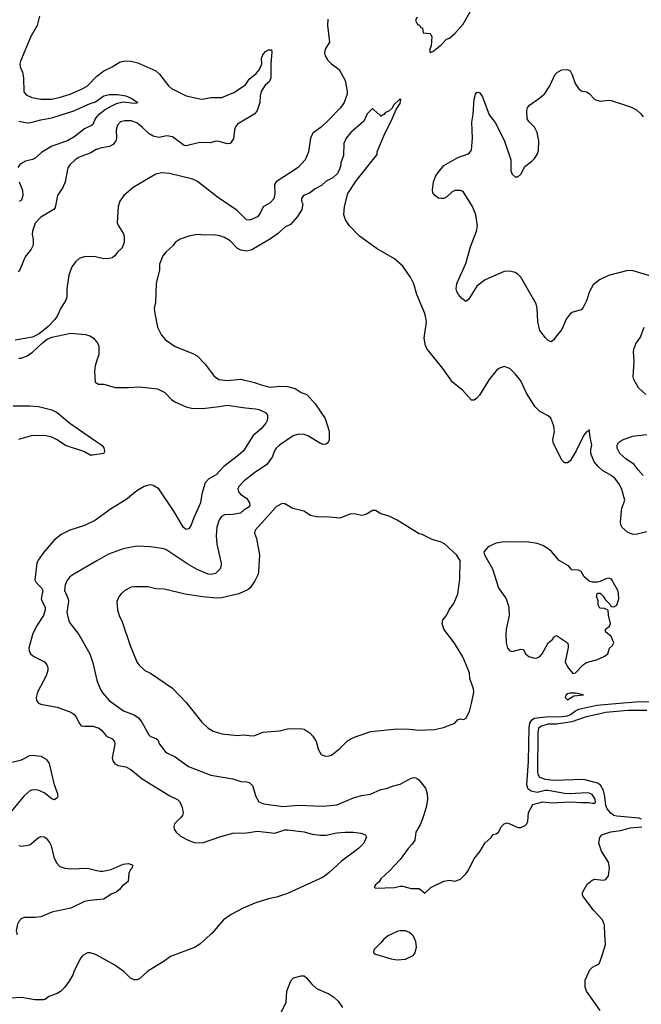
# Model space of a CAD drawing. Header units: inches. Extents: x 1649636 to 1815363, y 506543 to 641975.
# Tile 520 of 656: x 1779436 to 1783969, y 529494 to 536673. Entities that reach past the tile are written whole.
import ezdxf

# ---------------------------------------------------------------- set-up
doc = ezdxf.new("R2010")
doc.units = ezdxf.units.IN
doc.header["$MEASUREMENT"] = 0
for name, color, linetype in [('B7572', 7, 'Continuous'), ('B7573', 7, 'Continuous'), ('B7582', 7, 'Continuous'), ('B7583', 7, 'Continuous')]:
    doc.layers.add(name, color=color, linetype=linetype)

msp = doc.modelspace()

# ---------------------------------------------------------------- linework, layer by layer
at = {"layer": 'B7572', "color": 5, "elevation": 620}
msp.add_lwpolyline([(1780000, 529851.6), (1779990, 529857.2), (1779951, 529869), (1779930, 529869), (1779898, 529850), (1779881, 529830), (1779830.7, 529730), (1779824.9, 529710), (1779797.4, 529662.6), (1779762.5, 529617.5), (1779732.8, 529587.2), (1779710, 529571.8), (1779648.8, 529551.2), (1779622.8, 529530), (1779610, 529526.2), (1779546.3, 529526.3), (1779450, 529542.7), (1779370, 529538.7)], dxfattribs=at)
at = {"layer": 'B7573', "color": 5}
for points, elevation in [([(1779581.6, 536698.4), (1779562.6, 536630), (1779518, 536550), (1779442, 536370), (1779437.6, 536350), (1779439.2, 536330), (1779456.5, 536290), (1779464.2, 536250), (1779467.3, 536147.3), (1779484.4, 536124.4), (1779525.5, 536105.5), (1779590, 536094.3), (1779670, 536094), (1779725.3, 536105.3), (1779805.1, 536130), (1779895.6, 536170), (1779929.9, 536190.1), (1779999.6, 536260.4), (1780000, 536260.6)], 580), ([(1779430, 535934.1), (1779490, 535920.6), (1779517.6, 535922.4), (1779590, 535943.6), (1779670, 535958.4), (1779830.8, 536009.2), (1779950, 536062.5), (1779990, 536074.4), (1780000, 536081.4)], 560), ([(1780000, 535966.9), (1779986.9, 535950), (1779970, 535909.6), (1779959.5, 535900.5), (1779910, 535877.6), (1779830, 535815.8), (1779783.8, 535790), (1779670, 535750.6), (1779595.7, 535704.3), (1779550, 535663.1), (1779530, 535654), (1779478, 535642), (1779440.3, 535619.7), (1779423.9, 535596.1)], 560), ([(1780000, 535727.1), (1779994.8, 535725.2), (1779950, 535699.4), (1779870, 535670.7), (1779841.1, 535650), (1779803.9, 535616.1), (1779787.8, 535592.2), (1779766.8, 535490), (1779750.1, 535449.9), (1779712.9, 535390), (1779695.8, 535304.2), (1779685.3, 535290), (1779590, 535232.5), (1779549.3, 535190), (1779529.3, 535130), (1779528.4, 535110), (1779535.6, 535070), (1779534.5, 535030), (1779520, 535000), (1779475.8, 534944.2), (1779437.8, 534850), (1779424.4, 534835.6)], 580), ([(1779431.7, 535490), (1779456.6, 535430), (1779458.8, 535390), (1779450, 535356), (1779432, 535348)], 560), ([(1780000, 534940.7), (1779990, 534942.9), (1779913.8, 534946.2), (1779870, 534930.8), (1779845.3, 534910), (1779816.2, 534870), (1779795.6, 534810), (1779779.2, 534710), (1779779.7, 534650), (1779771.7, 534628.3), (1779735.3, 534570), (1779710.3, 534510), (1779693.3, 534486.7), (1779645.1, 534434.9), (1779578.4, 534381.6), (1779530, 534358.7), (1779403.9, 534336.1)], 620), ([(1779430, 534204.6), (1779450, 534205.3), (1779490, 534222), (1779530, 534247.8), (1779603.6, 534316.4), (1779637.7, 534342.3), (1779670, 534359.2), (1779810, 534388.4), (1779917.1, 534377.1), (1779947.7, 534367.7), (1779972.1, 534352.1), (1780000, 534322.2)], 620), ([(1780000, 534189.9), (1779986.3, 534150), (1779981.6, 534110), (1779987, 534030), (1780000, 534022.3)], 620), ([(1779390, 533857.3), (1779510, 533857.7), (1779573.1, 533853.1), (1779670, 533828.4), (1779708.8, 533810), (1779800.9, 533730), (1780000, 533593.8)], 580), ([(1780000, 533501.5), (1779970, 533496.9), (1779950, 533498), (1779904.8, 533524.8), (1779770, 533569.1), (1779710, 533609.8), (1779669.6, 533630), (1779630, 533638.3), (1779530, 533640.5), (1779427.6, 533612.4)], 580), ([(1780000, 533031.7), (1779990, 533024.2), (1779910, 532984.7), (1779802.8, 532950), (1779739.7, 532920.3), (1779685.5, 532874.5), (1779613.4, 532790), (1779570, 532731.8), (1779560.3, 532710), (1779547.6, 532590), (1779555.9, 532570), (1779596.2, 532530), (1779605.2, 532510), (1779593.2, 532450), (1779599.3, 532430), (1779621.3, 532390), (1779622.8, 532370), (1779610.2, 532330), (1779559.7, 532250), (1779529.2, 532190), (1779504.2, 532090), (1779504.9, 532070), (1779514.9, 532050), (1779539.1, 532030), (1779618, 531990), (1779635.3, 531970), (1779641.1, 531950), (1779641.1, 531930), (1779628.9, 531890), (1779565.3, 531770), (1779556.4, 531730), (1779559.3, 531710), (1779574, 531690), (1779590, 531682.6), (1779710, 531659.8), (1779810, 531623.5), (1779830.1, 531610.1), (1779848.4, 531590), (1779870, 531543), (1779885.4, 531525.4), (1779910, 531521.1), (1779970, 531521.1), (1780000, 531512.9)], 620), ([(1780000, 532727.6), (1779830, 532629.6), (1779802.4, 532610), (1779779.4, 532580.6), (1779768.4, 532551.6), (1779762.9, 532510), (1779788.9, 532450), (1779792, 532432), (1779779.6, 532350), (1779795.8, 532290), (1779807.8, 532267.8), (1779868, 532190), (1779946.7, 532050), (1779970, 531984.7), (1779998.3, 531858.3), (1780000, 531854.3)], 640), ([(1779350, 531252.3), (1779450, 531277.6), (1779510, 531306.9), (1779530, 531311.4), (1779590, 531304), (1779630, 531281.7), (1779652.2, 531250), (1779684.6, 531104.6), (1779712.3, 531027.7), (1779714.9, 531010), (1779710, 530999), (1779690, 530986), (1779670, 530992.3), (1779616, 531036), (1779570, 531056.4), (1779530, 531057.7), (1779510, 531049.7), (1779470, 531014), (1779310, 530823.7)], 580), ([(1779430, 530652), (1779450, 530647.6), (1779510, 530657.1), (1779570, 530708), (1779590, 530716.3), (1779614.9, 530714.9), (1779630, 530704.9), (1779654.7, 530674.7), (1779665.3, 530650), (1779685.8, 530565.8), (1779705.5, 530525.5), (1779730, 530498), (1779766.3, 530486.3), (1779810, 530482.3), (1779930, 530486.7), (1780000, 530469.8)], 580), ([(1780000, 530256.3), (1779950, 530251.8), (1779910, 530244), (1779810, 530195.3), (1779670, 530165.3), (1779590, 530131.3), (1779550, 530126.2), (1779472.4, 530127.6), (1779450, 530118.9), (1779430, 530097.6), (1779420.9, 530079.1), (1779411, 530030), (1779417, 530000)], 580)]:
    msp.add_lwpolyline(points, dxfattribs=dict(at, elevation=elevation))
at = {"layer": 'B7582', "color": 5}
for points, elevation in [([(1780826, 530000), (1780750, 529933.2), (1780710, 529909.3), (1780536.8, 529843.2), (1780490.4, 529809.6), (1780370, 529736), (1780310, 529680.9), (1780290, 529672.3), (1780270, 529672.7), (1780245.6, 529685.6), (1780199, 529730), (1780130, 529779), (1780000, 529851.6)], 620), ([(1782136.7, 530000), (1782125.2, 529994.8), (1782091, 529970), (1782070, 529942), (1782018, 529890), (1782016, 529870), (1782030, 529860.7), (1782145.2, 529825.2), (1782190, 529818), (1782250, 529823.8), (1782305.2, 529850), (1782321.2, 529870), (1782329.2, 529910), (1782324, 529950), (1782308, 529990), (1782297.3, 530000)], 640), ([(1783668.7, 529450), (1783569.3, 529589.3), (1783560.2, 529620.2), (1783559, 529670), (1783594, 529746), (1783614, 529766), (1783662, 529790), (1783684, 529850), (1783708.9, 529931.1), (1783704.3, 530000)], 620), ([(1781329.8, 529410.2), (1781380.5, 529510), (1781385.1, 529590), (1781414.2, 529665.8), (1781433.3, 529686.7), (1781490, 529702.4), (1781510, 529701.6), (1781527.7, 529687.7), (1781563.1, 529643.1), (1781601.6, 529610), (1781690, 529571.4), (1781726.8, 529546.8), (1781757.8, 529517.8), (1781790.3, 529470)], 620)]:
    msp.add_lwpolyline(points, dxfattribs=dict(at, elevation=elevation))
at = {"layer": 'B7583', "color": 5}
for points, elevation in [([(1782334, 536690), (1782322, 536670), (1782338, 536638), (1782352.7, 536632.7), (1782358, 536618), (1782374, 536610), (1782378, 536578), (1782430, 536572), (1782442, 536550), (1782436.9, 536483.1), (1782424.7, 536450), (1782430, 536434), (1782450, 536442), (1782508.7, 536490), (1782548.7, 536530), (1782570, 536538), (1782610, 536571.3), (1782670, 536641), (1782745.9, 536774.1)], 640), ([(1781684.5, 536675.5), (1781680.2, 536630), (1781695.2, 536510), (1781662.8, 536457.2), (1781659.3, 536430), (1781663.8, 536410), (1781680.4, 536380.4), (1781710, 536350.7), (1781765.5, 536310), (1781810.2, 536230), (1781825.2, 536150), (1781823.2, 536130), (1781802.2, 536070), (1781775.8, 536030), (1781690, 535941.5), (1781634, 535890), (1781574.3, 535845.7), (1781556.1, 535810), (1781541.3, 535710), (1781517.8, 535650), (1781465.8, 535594.2), (1781307.1, 535490), (1781295.2, 535470), (1781296, 535404), (1781290, 535367.3), (1781263.4, 535336.6), (1781212, 535308), (1781190, 535261.6), (1781170, 535235.8), (1781114.8, 535210), (1781090, 535213.1), (1781021.3, 535281.3), (1780877.9, 535377.9), (1780732.1, 535492.1), (1780699.5, 535510), (1780528.4, 535551.6), (1780470, 535555.9), (1780430, 535546.4), (1780263.7, 535450), (1780194.9, 535390), (1780165.5, 535350), (1780153.6, 535310), (1780147.6, 535192.4), (1780156.3, 535170), (1780192.6, 535112.6), (1780198.9, 535090), (1780198.2, 535050), (1780183.6, 535010), (1780150, 534977.7), (1780129.1, 534950), (1780110, 534937), (1780090, 534930.5), (1780050, 534929.9), (1780000, 534940.7)], 620), ([(1780000, 536260.6), (1780050, 536299.7), (1780110, 536329.1), (1780170, 536366.7), (1780210, 536374), (1780250.1, 536370.1), (1780298, 536358), (1780430, 536299.6), (1780456.3, 536276.3), (1780522.6, 536190), (1780544.4, 536170), (1780650, 536118.2), (1780750, 536094.8), (1780770, 536094), (1780830, 536105.1), (1780910, 536104.6), (1780998.4, 536141.6), (1781082.2, 536197.8), (1781110, 536238.7), (1781159.6, 536280.4), (1781185.1, 536310), (1781201.3, 536350), (1781199.6, 536390), (1781210, 536417.3), (1781230, 536442), (1781250, 536453.4), (1781272.8, 536452.8), (1781275.9, 536435.9), (1781267, 536350), (1781268.9, 536250), (1781257.1, 536222.9), (1781225.4, 536194.6), (1781198.3, 536150), (1781190, 536118), (1781186.4, 536070), (1781167.2, 536010), (1781150, 535986.9), (1781024.2, 535910), (1781009.4, 535890.6), (1781003.6, 535870), (1780995.1, 535804.9), (1780970, 535769.3), (1780950, 535767.3), (1780890, 535785.7), (1780870, 535786), (1780825.5, 535774.5), (1780750, 535776.8), (1780650, 535754.1), (1780636.4, 535756.4), (1780550, 535817.8), (1780510, 535825), (1780450, 535813.9), (1780410, 535822.5), (1780380.4, 535840.4), (1780328.8, 535890), (1780290, 535919.8), (1780250, 535935), (1780203.5, 535936.5), (1780172, 535928), (1780150, 535904.5), (1780140.7, 535870), (1780141.6, 535810), (1780137.8, 535790), (1780118.1, 535761.9), (1780091.1, 535748.9), (1780024.1, 535735.9), (1780000, 535727.1)], 580), ([(1784213.2, 534750), (1783910, 534842), (1783870, 534843), (1783730, 534807.8), (1783663.8, 534776.2), (1783619.2, 534740.8), (1783590.4, 534690), (1783570, 534624), (1783546.2, 534573.8), (1783530, 534557.2), (1783470, 534540.9), (1783450, 534529.3), (1783421.6, 534490), (1783390, 534414), (1783350, 534369), (1783330, 534337.2), (1783310, 534325.2), (1783290, 534333.2), (1783270, 534352.7), (1783230, 534407), (1783214.6, 534470), (1783210.6, 534570), (1783201.9, 534601.9), (1783090, 534796.3), (1783070, 534817.4), (1783050, 534829.7), (1783010, 534839.7), (1782970, 534836.3), (1782830, 534775.6), (1782770, 534729.5), (1782710, 534632.7), (1782690, 534617.2), (1782660.7, 534640.7), (1782635.1, 534670), (1782623.1, 534690), (1782618.5, 534710), (1782624.2, 534750), (1782690, 534894.9), (1782723.9, 535016.1), (1782768.1, 535130), (1782774, 535170), (1782763.4, 535250), (1782739.4, 535310), (1782670, 535419.7), (1782650, 535428.3), (1782610, 535428.2), (1782590, 535418.7), (1782550, 535380.5), (1782530, 535369.7), (1782510, 535368), (1782490, 535372), (1782462.7, 535390), (1782449.5, 535410), (1782447, 535430), (1782454.5, 535490), (1782467.8, 535530), (1782479.7, 535550), (1782530, 535608.5), (1782631.6, 535668.4), (1782705.6, 535694.4), (1782717.4, 535702.6), (1782730, 535720.7), (1782739.1, 535810), (1782733.8, 535926.2), (1782744.1, 535984.1), (1782750, 536094), (1782759, 536130), (1782770, 536144.7), (1782790, 536142), (1782810, 536111.3), (1782860.3, 535980.3), (1782904.3, 535924.3), (1782970, 535794), (1783016.9, 535650), (1783018.5, 535570), (1783027.5, 535547.5), (1783050, 535527.9), (1783070, 535527.6), (1783090, 535546.4), (1783118.8, 535601.2), (1783170, 535640.3), (1783190, 535661.3), (1783210, 535690.5), (1783220, 535720), (1783222.3, 535790), (1783209.8, 535850), (1783189.7, 535890), (1783148.2, 535930), (1783135.8, 535950), (1783134.7, 536010), (1783140.5, 536030), (1783154.5, 536050), (1783230, 536102.6), (1783265.6, 536134.4), (1783302, 536190), (1783338, 536270), (1783357.2, 536290), (1783390, 536307.7), (1783430, 536310.6), (1783450, 536298.8), (1783466, 536270), (1783487.7, 536207.7), (1783510, 536170.7), (1783530, 536154), (1783570, 536146.8), (1783590, 536134.8), (1783630, 536090.6), (1783670, 536078), (1783730, 536085.5), (1783750, 536083), (1783890, 536037.6), (1783935.1, 536015.1), (1783966.4, 535986.4), (1783983.4, 535963.4)], 620), ([(1780000, 536081.4), (1780050, 536116.5), (1780090, 536128.4), (1780150, 536128.4), (1780210, 536116.9), (1780250, 536101.6), (1780298, 536070), (1780290, 536064), (1780270, 536060.7), (1780190, 536070.9), (1780140.7, 536059.3), (1780100.7, 536039.3), (1780062, 536018), (1780005.8, 535974.2), (1780000, 535966.9)], 560), ([(1784010, 532939.8), (1783938.5, 532921.5), (1783910, 532919.8), (1783870, 532934.2), (1783829.9, 532969.9), (1783820.8, 532990), (1783818.4, 533010), (1783824.1, 533090), (1783827.5, 533112.5), (1783848.4, 533170), (1783827.4, 533247.4), (1783810, 533282.7), (1783775.1, 533330), (1783749.6, 533350), (1783686.7, 533386.7), (1783654.8, 533414.8), (1783624.7, 533450), (1783601.8, 533510), (1783601.8, 533538.2), (1783609.6, 533570), (1783595.6, 533630), (1783590, 533686), (1783584.7, 533675.3), (1783570, 533668.7), (1783550, 533644), (1783494.9, 533530), (1783450, 533457.2), (1783430, 533441.2), (1783410, 533441.2), (1783390, 533462), (1783327, 533590), (1783324.5, 533610), (1783335.1, 533670), (1783331.5, 533708.5), (1783310, 533768.7), (1783290, 533785.2), (1783230, 533816), (1783196, 533850), (1783132.3, 533950), (1783090, 534039), (1783049, 534090), (1783010, 534128.7), (1782970, 534144), (1782930, 534129), (1782910, 534113.2), (1782859.1, 534050), (1782790, 533936), (1782770, 533912.7), (1782750, 533899.3), (1782730, 533899), (1782668.1, 533968.1), (1782592, 534030), (1782520.9, 534130), (1782410, 534269.2), (1782395.6, 534295.6), (1782386, 534350), (1782402, 534470), (1782398, 534498), (1782389.5, 534529.5), (1782333.2, 534670), (1782310, 534748), (1782289, 534790), (1782230, 534875.3), (1782170, 534928), (1782043.2, 535003.2), (1781913.6, 535093.6), (1781842, 535170), (1781812.5, 535212.5), (1781799.3, 535250), (1781804.5, 535310), (1781830, 535406), (1781890, 535498.8), (1782042, 535690), (1782044, 535710), (1782093.2, 535830), (1782152.7, 535950), (1782181.2, 536018.8), (1782210, 536062), (1782215.3, 536090), (1782210, 536095.3), (1782162, 536050), (1782151.3, 536028.7), (1782131.1, 536008.9), (1782104.7, 535995.3), (1782090, 535978), (1782082, 535978), (1782070, 535968), (1782062, 535982), (1782050, 535986), (1782010, 536026), (1781970, 535986), (1781946, 535934), (1781851.3, 535850), (1781816, 535810), (1781798.8, 535770), (1781796.9, 535683.1), (1781778, 535630), (1781776.9, 535603.1), (1781764.7, 535570), (1781751.3, 535550), (1781719.8, 535520.2), (1781670, 535495.3), (1781637.3, 535462.7), (1781590, 535439), (1781550, 535408), (1781504.7, 535390), (1781492, 535370), (1781492, 535350), (1781501, 535330), (1781494.8, 535290), (1781462.5, 535237.5), (1781410, 535179.3), (1781370, 535161.2), (1781323.4, 535116.6), (1781264.2, 535075.8), (1781130, 534994), (1781090, 534985.6), (1781050, 534991.6), (1781024, 535004), (1780970, 535060.7), (1780930, 535083.6), (1780896.3, 535096.3), (1780850, 535104.5), (1780790, 535100.9), (1780730, 535106.6), (1780670, 535095.1), (1780606.2, 535073.8), (1780570.6, 535049.4), (1780554.6, 535025.4), (1780502.5, 534977.5), (1780481, 534950), (1780454.8, 534890), (1780454.8, 534850), (1780431, 534750), (1780426, 534610), (1780418, 534570), (1780421, 534530), (1780441, 534430), (1780470, 534372), (1780499.8, 534339.8), (1780571, 534290), (1780699.9, 534239.9), (1780730, 534222), (1780790, 534160.7), (1780853.3, 534073.3), (1780889.3, 534049.3), (1780950, 534042.9), (1781050, 534052.2), (1781148.6, 534028.6), (1781197.3, 534010), (1781250, 533996.9), (1781270, 533994.7), (1781330, 534001.8), (1781390, 533997.6), (1781444.3, 533984.3), (1781490, 533955.5), (1781530, 533939.1), (1781591.5, 533871.5), (1781664.2, 533764.2), (1781692.7, 533672.7), (1781694, 533610), (1781686, 533590), (1781670, 533576.9), (1781650, 533575.8), (1781630, 533582), (1781537.7, 533637.7), (1781510, 533647.8), (1781470, 533650.7), (1781430, 533639.3), (1781330, 533571), (1781307.2, 533550), (1781294.6, 533530), (1781277.8, 533482.2), (1781238.4, 533430), (1781148.7, 533370), (1781073.7, 533310), (1781034.9, 533270), (1781027.8, 533250), (1781031.7, 533230), (1781048.9, 533210), (1781090, 533184.2), (1781111.6, 533150), (1781115.3, 533130), (1781103.4, 533116.6), (1781070, 533096.9), (1781045.5, 533074.5), (1780990, 533065.4), (1780930, 533062.4), (1780908.8, 533051.2), (1780890, 533027.3), (1780872.8, 532972.8), (1780868.2, 532910), (1780874.9, 532850), (1780906.3, 532710), (1780906, 532694), (1780898.4, 532670), (1780864, 532636), (1780833.2, 532626.8), (1780810, 532630.6), (1780730, 532663.2), (1780662.5, 532702.5), (1780510, 532806.3), (1780490, 532814), (1780389.7, 532829.7), (1780290, 532834), (1780190, 532815.4), (1780084, 532776), (1780000, 532727.6)], 640), ([(1784001.1, 533941.1), (1783949.4, 533989.4), (1783914.5, 534050), (1783909.9, 534070), (1783917, 534183), (1783911.3, 534248.7), (1783913.6, 534270), (1783930, 534308.9), (1783962.5, 534357.5), (1783989, 534431)], 620), ([(1780000, 534322.2), (1780001.1, 534321.1), (1780013.4, 534293.4), (1780013.8, 534230), (1780000, 534189.9)], 620), ([(1780000, 534022.3), (1780010, 534016.4), (1780050, 534016.4), (1780131.8, 533991.8), (1780230, 533990.3), (1780310, 533995.6), (1780440.2, 533980.2), (1780494.7, 533954.7), (1780544.2, 533904.2), (1780567.3, 533887.3), (1780650, 533850.3), (1780690, 533840.3), (1780770, 533839.2), (1780890, 533852), (1780950, 533863.5), (1781082.2, 533842.2), (1781156.1, 533836.1), (1781180.7, 533830), (1781228.3, 533808.3), (1781242.8, 533790), (1781244, 533770), (1781240.5, 533750), (1781230.4, 533730), (1781198, 533690), (1781140, 533640), (1781067.8, 533530), (1781030, 533495.6), (1780925, 533415), (1780870, 533355.4), (1780815.3, 533324.7), (1780790, 533297), (1780765.1, 533214.9), (1780755.2, 533150), (1780703.5, 533036.5), (1780687.8, 532990), (1780670, 532960.5), (1780650, 532956.3), (1780630, 532971.2), (1780560.6, 533090), (1780450, 533253.3), (1780410, 533277.7), (1780390, 533280.9), (1780370, 533277.8), (1780343, 533270), (1780290, 533236.9), (1780210, 533171.2), (1780104.9, 533110), (1780000, 533031.7)], 620), ([(1780000, 533593.8), (1780034.8, 533570), (1780050, 533551), (1780054, 533530), (1780050, 533509.3), (1780000, 533501.5)], 580), ([(1783982.8, 533350), (1783945.3, 533390), (1783916.5, 533430), (1783857.2, 533470), (1783811.9, 533510), (1783792, 533550), (1783792.4, 533570), (1783803, 533590), (1783832, 533610), (1783904.8, 533635.2), (1784010, 533648.7)], 620), ([(1780000, 531854.3), (1780026.7, 531790), (1780043, 531763), (1780089.1, 531709.1), (1780194.1, 531634.1), (1780270, 531604.6), (1780303.4, 531583.4), (1780327.8, 531550), (1780379, 531459), (1780390, 531447.4), (1780431.3, 531431.3), (1780442.6, 531422.6), (1780455.8, 531390), (1780497.8, 531337.8), (1780510, 531327), (1780570, 531298), (1780668.2, 531228.2), (1780830, 531164.9), (1780990, 531136.9), (1781050, 531119.6), (1781090, 531117.1), (1781110.4, 531110.4), (1781134, 531090), (1781158.8, 531010), (1781181, 530970), (1781216.1, 530956.1), (1781355.1, 530935.1), (1781470, 530946.2), (1781650, 530937.6), (1781750, 530949.1), (1781870, 530998.9), (1781930, 531017), (1781994.3, 531025.7), (1782070, 531059.3), (1782110, 531066.4), (1782155.1, 531084.9), (1782210, 531098.7), (1782290, 531143), (1782310, 531147.7), (1782325.2, 531145.2), (1782346.8, 531130), (1782395.5, 531070), (1782408.4, 531030), (1782410.3, 530989.7), (1782401.3, 530930), (1782374.4, 530845.6), (1782356.9, 530803.1), (1782324.4, 530750), (1782317.1, 530690), (1782299.2, 530660.8), (1782270, 530629.3), (1782210.4, 530549.6), (1782132.7, 530467.3), (1782071, 530410), (1782056, 530384), (1782030, 530366), (1782022, 530350), (1782030, 530342), (1782170, 530344.7), (1782210, 530356), (1782230, 530356), (1782290, 530338), (1782350, 530338), (1782390, 530304.7), (1782434.6, 530345.4), (1782530, 530391), (1782570, 530398), (1782610, 530390.8), (1782650, 530406), (1782690, 530444.7), (1782710, 530471.3), (1782747.5, 530552.5), (1782793.2, 530610), (1782828, 530670), (1782875.3, 530710), (1782888.9, 530731.1), (1782910, 530738), (1782928, 530750), (1782948.7, 530790), (1782968, 530810), (1782990, 530816), (1783010.9, 530810.9), (1783070, 530782), (1783090, 530782), (1783123.2, 530796.8), (1783134, 530810), (1783141.2, 530830), (1783146.3, 530893.7), (1783179, 530950), (1783250, 530971), (1783316.2, 530963.8), (1783449.8, 530970.2), (1783530, 530964.4), (1783590, 530966), (1783610, 530959.5), (1783630, 530960.8), (1783634.1, 530965.9), (1783632.7, 530990), (1783621.2, 531010), (1783610, 531022.8), (1783590, 531033.1), (1783570, 531036.4), (1783450, 531028.5), (1783410, 531031.1), (1783290, 531053.7), (1783267.6, 531052.4), (1783210, 531037.7), (1783167.1, 531047.1), (1783143, 531063), (1783133.8, 531093.8), (1783147.5, 531267.5), (1783150.3, 531510), (1783155.4, 531544.6), (1783171.4, 531568.6), (1783190, 531579.7), (1783290, 531592.5), (1783370, 531590.5), (1783430, 531598), (1783453.2, 531606.8), (1783490, 531633.3), (1783514.8, 531645.2), (1783645.4, 531674.6), (1783810, 531690.8), (1783930, 531698.8), (1784050, 531700.8)], 640), ([(1783970, 530844.5), (1783952, 530852), (1783790, 530865.4), (1783770, 530871.7), (1783746.8, 530886.8), (1783720.4, 530920.4), (1783710, 530944.5), (1783704.2, 531010), (1783693.8, 531053.8), (1783671.6, 531091.6), (1783650, 531107.5), (1783550, 531132.2), (1783330, 531126.6), (1783270, 531132.3), (1783228.3, 531148.3), (1783216.6, 531170), (1783214.5, 531190), (1783216.2, 531470), (1783221.4, 531510), (1783237.3, 531522.7), (1783290, 531537.8), (1783350, 531540.1), (1783464.6, 531555.4), (1783570, 531593.5), (1783710, 531623.6), (1783870, 531638.3), (1784010, 531639.1)], 620), ([(1780000, 531512.9), (1780010, 531510.2), (1780032.5, 531492.5), (1780068.9, 531448.9), (1780110, 531428.8), (1780127.4, 531410), (1780131.2, 531391.2), (1780111.7, 531291.7), (1780115.3, 531270), (1780130, 531248.2), (1780154.4, 531234.4), (1780210, 531225.7), (1780246.9, 531206.9), (1780330, 531137.4), (1780530, 531014), (1780587.4, 530987.4), (1780603, 530970), (1780620.4, 530930), (1780628, 530890), (1780623, 530870), (1780610, 530852.7), (1780566.4, 530810), (1780559.5, 530790), (1780563.7, 530770), (1780577, 530750), (1780610, 530720.3), (1780670, 530687.8), (1780710, 530674.9), (1780770, 530671.3), (1780901.9, 530718.1), (1780990, 530741.4), (1781090, 530743.6), (1781170, 530755.6), (1781297.7, 530742.3), (1781370, 530765.3), (1781390, 530766.5), (1781510, 530751.3), (1781570, 530733.4), (1781630, 530726.4), (1781670, 530727.3), (1781750, 530744.2), (1781810, 530750.2), (1781870, 530750.2), (1781922.9, 530742.9), (1781958.8, 530730), (1781963, 530710), (1781945.5, 530670), (1781906, 530630), (1781783, 530537), (1781690, 530451.6), (1781650, 530421.6), (1781390, 530302.2), (1781310, 530274.7), (1781250, 530262), (1781150, 530230.9), (1781065.3, 530194.7), (1780978, 530150), (1780923, 530110), (1780837.3, 530010), (1780826, 530000)], 620), ([(1783704.3, 530000), (1783699.6, 530070), (1783686.6, 530110), (1783620.1, 530180.1), (1783552.3, 530270), (1783540.9, 530290), (1783540.9, 530310), (1783575.1, 530370), (1783610, 530399.1), (1783630, 530405.5), (1783690, 530399.3), (1783710, 530404.4), (1783730, 530430.8), (1783737.8, 530490), (1783730, 530529.3), (1783679.7, 530610), (1783659.6, 530670), (1783666.6, 530710), (1783681.2, 530730), (1783747.6, 530752.4), (1783817.8, 530762.2), (1783890, 530779.5), (1783972, 530788)], 620), ([(1780000, 530469.8), (1780024, 530464), (1780043.6, 530463.6), (1780103.9, 530476.1), (1780190, 530516.9), (1780230, 530521.3), (1780250, 530514.4), (1780258.8, 530510), (1780256.3, 530490), (1780243.9, 530476.1), (1780232.4, 530450), (1780227.3, 530390), (1780183.9, 530356.1), (1780163.8, 530330), (1780145.1, 530314.9), (1780102.9, 530297.1), (1780050, 530260.7), (1780000, 530256.3)], 580), ([(1782297.3, 530000), (1782278, 530018), (1782250, 530028.7), (1782210, 530029), (1782190, 530024), (1782136.7, 530000)], 640)]:
    msp.add_lwpolyline(points, dxfattribs=dict(at, elevation=elevation))
at = {"layer": 'B7583', "color": 5, "elevation": 660}
for points in [[(1781350, 533145.2), (1781310, 533122.7), (1781152.7, 532950), (1781148.2, 532930), (1781163.8, 532890), (1781184.4, 532770), (1781178.4, 532650), (1781174.9, 532630), (1781150, 532581.2), (1781117.1, 532530), (1781102.5, 532517.5), (1781033.7, 532486.3), (1780910, 532457.5), (1780870, 532456.1), (1780770, 532465.1), (1780644.1, 532484.1), (1780490, 532519.7), (1780430, 532523.5), (1780370, 532538.7), (1780270, 532538.9), (1780250, 532535.6), (1780204, 532510), (1780178, 532490), (1780162, 532470), (1780144.4, 532430), (1780150.5, 532369.5), (1780161.3, 532330), (1780183.6, 532283.6), (1780242.4, 532110), (1780290.3, 531990.3), (1780305.5, 531970), (1780350, 531928), (1780390, 531908), (1780550, 531798), (1780650, 531693.4), (1780764.4, 531550), (1780808, 531510), (1780846.1, 531486.1), (1780910, 531467), (1781025.4, 531454.6), (1781070, 531457.6), (1781130, 531450.4), (1781150, 531452.7), (1781210, 531478.4), (1781331.2, 531488.8), (1781390, 531503.1), (1781484.1, 531504.1), (1781510, 531500.5), (1781554.8, 531470), (1781574, 531450), (1781597.3, 531410), (1781616, 531350), (1781635.3, 531315.3), (1781663.5, 531303.5), (1781690, 531306.8), (1781710, 531310.8), (1781770, 531358.8), (1781826.2, 531413.8), (1781850, 531428.5), (1781890, 531446.7), (1781996.6, 531483.4), (1782190, 531501.6), (1782279.9, 531499.9), (1782350, 531492.7), (1782462, 531498), (1782527.5, 531512.5), (1782590, 531536.3), (1782610, 531544.9), (1782630, 531567.3), (1782650, 531574.8), (1782670, 531570.8), (1782690, 531578), (1782715.6, 531630), (1782731.7, 531688.3), (1782747, 531770), (1782746.6, 531793.4), (1782718.4, 531870), (1782717, 531910), (1782667.8, 532027.8), (1782607.6, 532127.6), (1782529.6, 532230), (1782517, 532270), (1782522, 532298), (1782548, 532330), (1782568.7, 532370), (1782603.1, 532416.9), (1782632.1, 532487.9), (1782646.3, 532593.7), (1782648.9, 532728.9), (1782622, 532770), (1782535.3, 532850), (1782510, 532864), (1782443.2, 532883.2), (1782370, 532919), (1782350, 532924), (1782190, 533024), (1782130, 533053.2), (1782070, 533069.2), (1782030, 533093.2), (1782010, 533095.3), (1781970, 533069), (1781950, 533062), (1781930, 533059), (1781888.4, 533068.4), (1781850, 533069), (1781770, 533038), (1781670, 533047), (1781610, 533045.1), (1781557.5, 533057.5), (1781509.2, 533089.2), (1781428, 533110), (1781370, 533144)], [(1782970, 532866), (1782910, 532856), (1782851.3, 532830), (1782823.5, 532796.5), (1782821, 532790), (1782826.8, 532770), (1782884.9, 532670), (1782928.4, 532530), (1782983, 532450), (1783003.1, 532390), (1783006.7, 532330), (1782984.6, 532230), (1782980.3, 532190), (1782984.9, 532130), (1782994.4, 532090), (1783010, 532070.5), (1783027.5, 532067.5), (1783090, 532082.8), (1783110, 532082), (1783124.9, 532050), (1783148.9, 532028.9), (1783190, 532017), (1783210, 532020.4), (1783229.7, 532030.3), (1783247, 532050), (1783289.2, 532130), (1783324, 532156), (1783330, 532172), (1783350, 532182), (1783431, 532130), (1783435.9, 532115.9), (1783435.2, 532095.2), (1783414.4, 531990), (1783430, 531954.8), (1783470, 531906), (1783490, 531910.7), (1783548.2, 531971.8), (1783570, 531986.4), (1783650, 532008.7), (1783699, 532030), (1783724, 532050), (1783738, 532090), (1783758, 532110), (1783768.7, 532130), (1783750, 532175.3), (1783708.7, 532210), (1783708, 532230), (1783738, 532250), (1783744, 532270), (1783729, 532331), (1783728, 532368), (1783700.4, 532380.4), (1783670, 532382), (1783662, 532390), (1783655.3, 532410), (1783654.6, 532434.6), (1783642, 532470), (1783649, 532491), (1783670, 532491), (1783691.3, 532470), (1783705.4, 532445.4), (1783742, 532410), (1783750, 532394), (1783770, 532392), (1783790, 532404.7), (1783805.2, 532450), (1783802.7, 532490), (1783797, 532510), (1783755.1, 532590), (1783750, 532596), (1783730, 532600.9), (1783710, 532597), (1783670, 532577), (1783650, 532572.3), (1783612.7, 532572.7), (1783590, 532579), (1783553.2, 532610), (1783529.5, 532649.5), (1783510, 532659.3), (1783462.5, 532662.5), (1783437.2, 532690), (1783370, 532729), (1783314.9, 532794.9), (1783290, 532816), (1783250, 532839.3), (1783210, 532852.7), (1783150, 532862.7)], [(1783490, 531762.9), (1783450, 531761.7), (1783430, 531757.2), (1783420.3, 531750), (1783413.7, 531730), (1783430, 531713.7), (1783450, 531725), (1783478, 531742), (1783548.7, 531750)]]:
    msp.add_lwpolyline(points, close=True, dxfattribs=at)

doc.saveas('drawing.dxf')
